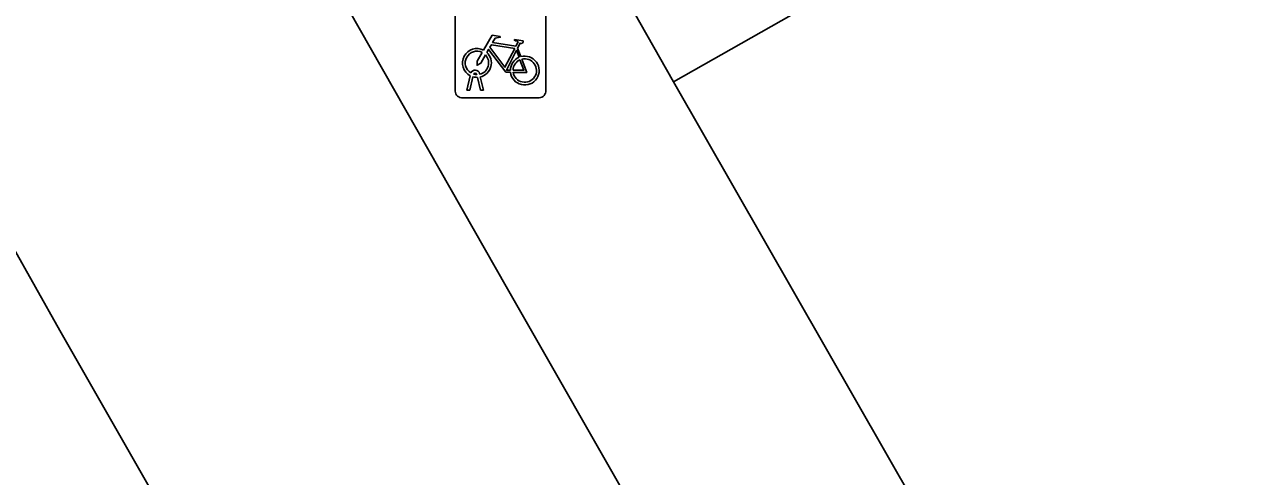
# Model space of a CAD drawing. Extents: x 161087 to 161926, y 382572 to 383873.
# Drawn here: x 161561.02 to 161574.57, y 383298.86 to 383303.84 of the extents above; entities that cross this region are included whole.
import ezdxf

# ---------------------------------------------------------------- set-up
doc = ezdxf.new("R2010")
doc.units = 0
for name, color, linetype in [('IMGEO_Berm_open', 7, 'Continuous'), ('IMGEO_Fietsenrek', 7, 'Continuous'), ('IMGEO_Fietspad_gesloten', 7, 'Continuous'), ('IMGEO_OVBaan_gesloten', 7, 'Continuous'), ('IMGEO_Rijbaan_lokaal_open', 7, 'Continuous'), ('IMGEO_Voetpad_open', 7, 'Continuous')]:
    doc.layers.add(name, color=color, linetype=linetype)

msp = doc.modelspace()

# ---------------------------------------------------------------- linework, layer by layer
at = {"layer": 'IMGEO_Berm_open'}
msp.add_lwpolyline([(161568.168, 383303.206), (161563.305, 383311.777), (161560.95, 383310.401), (161566.337, 383300.926), (161572.158, 383290.739), (161574.533, 383292.083)], close=True, dxfattribs=at)
at = {"layer": 'IMGEO_Fietsenrek'}
for p, q in [((161565.761, 383303.106), (161565.761, 383303.947)), ((161565.761, 383303.947), (161565.761, 383303.106)), ((161566.761, 383303.956), (161566.761, 383303.115)), ((161566.761, 383303.115), (161566.761, 383303.956)), ((161566.448, 383303.58), (161566.484, 383303.485)), ((161565.888, 383303.115), (161565.927, 383303.275)), ((161565.957, 383303.263), (161565.922, 383303.115)), ((161565.999, 383303.287), (161565.998, 383303.291)), ((161566.04, 383303.115), (161566.006, 383303.257)), ((161566.03, 383303.298), (161566.031, 383303.291)), ((161566.038, 383303.261), (161566.073, 383303.115)), ((161565.922, 383303.115), (161565.888, 383303.115)), ((161566.073, 383303.115), (161566.04, 383303.115)), ((161566.686, 383303.031), (161565.845, 383303.031)), ((161565.845, 383303.031), (161566.686, 383303.031))]:
    msp.add_line(p, q, dxfattribs=at)
for points in [[(161566.074, 383303.557), (161566.169, 383303.721), (161566.255, 383303.707), (161566.257, 383303.698), (161566.201, 383303.687), (161566.174, 383303.642), (161566.43, 383303.601)], [(161566.417, 383303.576), (161566.16, 383303.617), (161566.143, 383303.588), (161566.31, 383303.368), (161566.417, 383303.576)], [(161566.43, 383303.601), (161566.455, 383303.65), (161566.449, 383303.654), (161566.426, 383303.658), (161566.414, 383303.665), (161566.413, 383303.668), (161566.415, 383303.673), (161566.51, 383303.658), (161566.512, 383303.648), (161566.502, 383303.635), (161566.49, 383303.629), (161566.476, 383303.635), (161566.448, 383303.58)], [(161566.095, 383303.505), (161566.043, 383303.415), (161566.003, 383303.39), (161566.004, 383303.437), (161566.059, 383303.531)], [(161566.37, 383303.313), (161566.32, 383303.313), (161566.129, 383303.564), (161566.11, 383303.532)], [(161566.465, 383303.478), (161566.435, 383303.555), (161566.326, 383303.337), (161566.369, 383303.337)], [(161566.399, 383303.337), (161566.519, 383303.336), (161566.475, 383303.45)], [(161566.495, 383303.457), (161566.55, 383303.312), (161566.4, 383303.312)]]:
    msp.add_lwpolyline(points, dxfattribs=at)
for centre, radius, start, end in [((161566.001, 383303.416), 0.159, 62.6766, 242.1369), ((161566.001, 383303.416), 0.129, 63.3192, 238.903), ((161566.001, 383303.416), 0.129, 283.6043, 43.4302), ((161566.001, 383303.416), 0.159, 283.5766, 46.6042), ((161566.528, 383303.332), 0.159, 113.3408, 178.3217), ((161566.528, 383303.332), 0.159, 187.0065, 105.7708), ((161565.981, 383303.287), 0.0499, 12.8025, 158.6934), ((161566.528, 383303.332), 0.129, 113.923, 177.9556), ((161566.528, 383303.332), 0.129, 188.6715, 104.5883), ((161566.001, 383303.416), 0.159, 253.9967, 271.7867), ((161565.981, 383303.287), 0.0174, 12.8025, 163.4502), ((161566.001, 383303.416), 0.129, 253.415, 269.0204), ((161565.839, 383303.109), 0.0779, 182.4484, 274.2845), ((161565.839, 383303.109), 0.0779, 182.4484, 274.2845), ((161566.683, 383303.109), 0.0779, 272.4484, 4.2845), ((161566.683, 383303.109), 0.0779, 272.4484, 4.2845)]:
    msp.add_arc(centre, radius, start, end, dxfattribs=at)
at = {"layer": 'IMGEO_Fietspad_gesloten'}
for points in [[(161539.42, 383339.13), (161539.918, 383338.265), (161540.407, 383337.426), (161546.877, 383326.324), (161550.96, 383319.057), (161560.869, 383301.424), (161561.405, 383300.469), (161594.682, 383242.226), (161595.115, 383241.448)], [(161599.746, 383242.515), (161599.208, 383243.364), (161598.716, 383244.231), (161598.509, 383244.601), (161597.748, 383245.957), (161572.158, 383290.739), (161566.337, 383300.926), (161560.95, 383310.401)]]:
    msp.add_lwpolyline(points, dxfattribs=at)
at = {"layer": 'IMGEO_OVBaan_gesloten'}
msp.add_lwpolyline([(161539.097, 383360.976), (161536.289, 383359.434), (161545.297, 383343.516), (161548.195, 383338.408), (161557.551, 383321.918), (161563.305, 383311.777), (161568.168, 383303.206), (161570.954, 383304.79)], close=True, dxfattribs=at)
at = {"layer": 'IMGEO_Rijbaan_lokaal_open'}
msp.add_lwpolyline([(161573.605, 383306.298), (161570.954, 383304.79), (161568.168, 383303.206), (161574.533, 383292.083), (161574.606, 383291.953), (161577.412, 383293.529), (161580.056, 383295.014), (161579.987, 383295.136)], close=True, dxfattribs=at)
at = {"layer": 'IMGEO_Voetpad_open'}
msp.add_lwpolyline([(161594.682, 383242.226), (161561.405, 383300.469), (161560.869, 383301.424), (161559.863, 383300.826), (161559.705, 383301.093), (161558.529, 383300.44), (161548.719, 383317.811)], dxfattribs=at)

doc.saveas('drawing.dxf')
